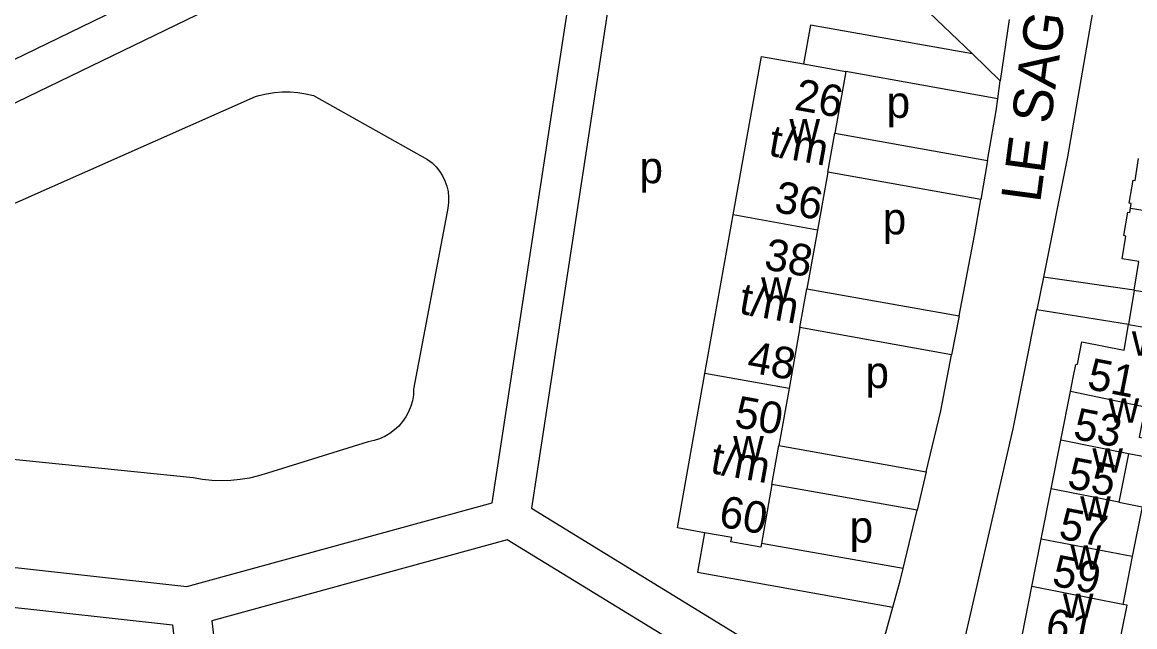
# Model space of a CAD drawing. Extents: x 161141 to 163125, y 381621 to 383200.
# Drawn here: x 161665.3 to 161806, y 381797.2 to 381873.7 of the extents above; entities that cross this region are included whole.
import ezdxf

# ---------------------------------------------------------------- set-up
doc = ezdxf.new("R2010")
doc.units = 0
for name, color, linetype in [('BLT_Basislijn', 7, 'Continuous'), ('BLT_Bebouwing', 7, 'Continuous'), ('BLT_Centroide', 7, 'Continuous'), ('BLT_Huisnummer', 7, 'Continuous'), ('BLT_Huisnummer_ tussenligend', 7, 'Continuous'), ('BLT_Huisnummer_reeks', 7, 'Continuous'), ('BLT_Onderdoorgang_en_onderverdeling', 7, 'Continuous'), ('BLT_Onderverdeling_panden', 7, 'Continuous'), ('BLT_Straatnaam', 7, 'Continuous')]:
    doc.layers.add(name, color=color, linetype=linetype)

msp = doc.modelspace()

# ---------------------------------------------------------------- linework, layer by layer
at = {"layer": 'BLT_Basislijn'}
for p, q in [((161790.08, 381874.02), (161788.97, 381866.26)), ((161794.43, 381841.43), (161793.6, 381837.29)), ((161805.91, 381839.79), (161794.43, 381841.43)), ((161783.75, 381836.52), (161782.81, 381831.6)), ((161805.18, 381835.42), (161793.6, 381837.29)), ((161779.6, 381816.8), (161778.44, 381811.93)), ((161726.61, 381808.21), (161689.24, 381797.95)), ((161749.52, 381794.15), (161726.61, 381808.21)), ((161628.18, 381803.66), (161684.27, 381797.45)), ((161684.27, 381797.45), (161689.81, 381750)), ((161689.24, 381797.95), (161694.84, 381750))]:
    msp.add_line(p, q, dxfattribs=at)
for points in [[(161809.14, 381943.31), (161800.61, 381874.89), (161797.45, 381856.62), (161794.43, 381841.43)], [(161639.54, 381856.97), (161694.49, 381883.65)], [(161617.93, 381818.96), (161622.29, 381812.63), (161622.75, 381811.95), (161623.28, 381811.32), (161623.86, 381810.74), (161624.5, 381810.22), (161625.18, 381809.77), (161625.91, 381809.39), (161626.67, 381809.08), (161627.46, 381808.84), (161628.26, 381808.68), (161628.96, 381808.61), (161686.1, 381802.28), (161724.72, 381812.88), (161735.04, 381880.4)], [(161696.71, 381879.17), (161641.83, 381852.53), (161623.91, 381843.26), (161610.07, 381835.18), (161609.69, 381835.01), (161609.35, 381834.76), (161609.07, 381834.46), (161608.84, 381834.11), (161608.69, 381833.73), (161608.61, 381833.32), (161608.61, 381832.9), (161608.7, 381832.49), (161608.78, 381832.26), (161612.64, 381826.66)], [(161739.86, 381878.89), (161729.68, 381812.19), (161757.48, 381795.13)], [(161785.44, 381869.65), (161779.07, 381875.75)], [(161785.44, 381869.65), (161764.96, 381873.3), (161764.09, 381868.38)], [(161788.97, 381866.26), (161785.44, 381869.65)], [(161788.65, 381863.99), (161769.41, 381867.43)], [(161788.65, 381863.99), (161788.97, 381866.26)], [(161618.08, 381830.29), (161694.77, 381864.25), (161695.2, 381864.39), (161696.17, 381864.62), (161697.15, 381864.78), (161698.15, 381864.86), (161699.15, 381864.86), (161700.14, 381864.78), (161701.13, 381864.62), (161702.1, 381864.38), (161716.54, 381856.32), (161717.1, 381855.89), (161717.6, 381855.39), (161718.04, 381854.84), (161718.42, 381854.24), (161718.72, 381853.61), (161718.96, 381852.94), (161719.12, 381852.25), (161719.19, 381851.55), (161719.19, 381850.85), (161719.11, 381850.15), (161719.02, 381849.7), (161714.77, 381827.25), (161714.73, 381826.52), (161714.61, 381825.79), (161714.41, 381825.09), (161714.13, 381824.4), (161713.78, 381823.75), (161713.37, 381823.15), (161712.89, 381822.59), (161712.35, 381822.09), (161711.76, 381821.65), (161711.13, 381821.27), (161710.46, 381820.97), (161709.76, 381820.74), (161709.01, 381820.58), (161696.28, 381816.64), (161695.15, 381816.29), (161693.99, 381816.01), (161692.82, 381815.82), (161691.64, 381815.7), (161690.45, 381815.66), (161689.26, 381815.7), (161688.08, 381815.83), (161686.88, 381816.03), (161627.17, 381822.1)], [(161787.34, 381856.18), (161788.43, 381862.44), (161788.65, 381863.99)], [(161768.02, 381859.63), (161787.34, 381856.18)], [(161787.34, 381856.18), (161786.49, 381851.25)], [(161786.49, 381851.25), (161767.14, 381854.7)], [(161783.75, 381836.52), (161785.7, 381846.67), (161786.49, 381851.25)], [(161764.51, 381839.95), (161783.75, 381836.52)], [(161777.05, 381766.87), (161777.21, 381767.51), (161783.39, 381790.86), (161790.61, 381822.24), (161793.6, 381837.29)], [(161782.81, 381831.6), (161763.63, 381835.03)], [(161779.6, 381816.8), (161781.45, 381824.53), (161782.81, 381831.6)], [(161760.97, 381820.12), (161779.6, 381816.8)], [(161778.44, 381811.93), (161760.09, 381815.2)], [(161776.67, 381804.55), (161778.44, 381811.93)], [(161751.56, 381809.1), (161750.67, 381804.11), (161775.38, 381799.7)], [(161776.67, 381804.55), (161758.76, 381807.75)], [(161775.38, 381799.7), (161776.3, 381803), (161776.67, 381804.55)], [(161773.33, 381792.36), (161775.38, 381799.7)]]:
    msp.add_lwpolyline(points, dxfattribs=at)
at = {"layer": 'BLT_Bebouwing'}
for p, q in [((161767.14, 381854.7), (161768.02, 381859.63)), ((161763.63, 381835.03), (161764.51, 381839.95)), ((161805.91, 381839.79), (161805.18, 381835.42)), ((161804.63, 381832.18), (161805.18, 381835.42)), ((161796.61, 381820.79), (161797.83, 381826.94)), ((161795.4, 381814.64), (161796.61, 381820.79)), ((161760.09, 381815.2), (161760.97, 381820.12)), ((161805.2, 381819.09), (161803.97, 381812.94)), ((161794.15, 381808.3), (161795.4, 381814.64)), ((161792.96, 381802.3), (161794.15, 381808.3)), ((161805.65, 381806.07), (161804.45, 381800.03)), ((161791.73, 381796.07), (161792.96, 381802.3))]:
    msp.add_line(p, q, dxfattribs=at)
for points in [[(161755.18, 381849.28), (161758.76, 381869.33), (161764.09, 381868.38)], [(161764.09, 381868.38), (161769.41, 381867.43)], [(161769.41, 381867.43), (161768.02, 381859.63)], [(161805.44, 381850.15), (161805.53, 381850.72), (161805.28, 381850.76), (161805.76, 381853.69), (161806.01, 381853.65), (161806.46, 381856.43)], [(161767.14, 381854.7), (161765.84, 381847.38)], [(161805.91, 381839.79), (161806.5, 381843.39), (161804.38, 381843.74), (161804.85, 381846.62), (161804.6, 381846.67), (161805.08, 381849.63), (161805.35, 381849.58), (161805.44, 381850.15)], [(161751.6, 381829.23), (161755.18, 381849.28)], [(161765.84, 381847.38), (161764.51, 381839.95)], [(161763.63, 381835.03), (161762.26, 381827.33)], [(161797.83, 381826.94), (161798.18, 381828.71), (161798.51, 381830.36), (161798.72, 381830.43), (161799.28, 381833.24), (161804.63, 381832.18)], [(161751.56, 381809.1), (161748.12, 381809.72), (161751.6, 381829.23)], [(161762.26, 381827.33), (161760.97, 381820.12)], [(161807.29, 381824.97), (161806.54, 381821.18), (161808.84, 381820.73), (161808.56, 381819.31), (161807.59, 381819.5), (161807.42, 381818.65), (161805.2, 381819.09)], [(161760.09, 381815.2), (161758.76, 381807.75)], [(161803.97, 381812.94), (161806.9, 381812.36), (161805.65, 381806.07)], [(161758.76, 381807.75), (161758.68, 381807.28), (161754.9, 381807.96), (161755, 381808.49), (161751.56, 381809.1)], [(161802.65, 381793.9), (161803.76, 381793.68), (161805, 381799.92), (161804.45, 381800.03)]]:
    msp.add_lwpolyline(points, dxfattribs=at)
at = {"layer": 'BLT_Onderdoorgang_en_onderverdeling'}
msp.add_line((161805.18, 381835.42), (161811.31, 381834.4), dxfattribs=at)
at = {"layer": 'BLT_Onderverdeling_panden'}
for p, q in [((161805.44, 381850.15), (161814.45, 381848.68)), ((161765.84, 381847.38), (161755.18, 381849.28)), ((161762.26, 381827.33), (161751.6, 381829.23)), ((161807.29, 381824.97), (161797.83, 381826.94)), ((161805.2, 381819.09), (161796.61, 381820.79)), ((161803.97, 381812.94), (161795.4, 381814.64)), ((161805.65, 381806.07), (161794.15, 381808.3)), ((161804.45, 381800.03), (161792.96, 381802.3))]:
    msp.add_line(p, q, dxfattribs=at)
msp.add_lwpolyline([(161805.91, 381839.79), (161812.04, 381838.79)], dxfattribs=at)

# ---------------------------------------------------------------- texts
at = {"layer": 'BLT_Centroide'}
for s, p in [('p', (161774.59, 381861.57)), ('w', (161762.3, 381858.34)), ('p', (161743.33, 381853.3)), ('p', (161774.1, 381846.83)), ('w', (161758.72, 381838.31)), ('w', (161805.61, 381831.5)), ('p', (161771.91, 381827.4)), ('w', (161802.66, 381823)), ('w', (161755.19, 381818.25)), ('w', (161800.61, 381816.69)), ('w', (161799.07, 381810.62)), ('p', (161769.91, 381807.85)), ('w', (161797.84, 381804.41)), ('w', (161796.89, 381798.31))]:
    msp.add_text(s, height=4, dxfattribs=at).set_placement(p)
at = {"layer": 'BLT_Huisnummer'}
for s, rotation, p in [('51', 348.8956, (161799.81, 381827.31)), ('55', 348.8954, (161797.29, 381814.79)), ('59', 348.8911, (161795.36, 381802.44))]:
    msp.add_text(s, height=4, rotation=rotation, dxfattribs=at).set_placement(p)
at = {"layer": 'BLT_Huisnummer_ tussenligend'}
for s, rotation, p in [('53', 348.8956, (161798.04, 381821.01)), ('57', 348.8954, (161796.21, 381808.4)), ('61', 348.8911, (161794.48, 381795.7))]:
    msp.add_text(s, height=4, rotation=rotation, dxfattribs=at).set_placement(p)
at = {"layer": 'BLT_Huisnummer_reeks'}
for s, rotation, p in [('26', 349.785, (161762.79, 381862.63)), ('t/m', 349.7826, (161759.51, 381856.82)), ('36', 349.8831, (161760.24, 381849.69)), ('38', 349.8831, (161758.95, 381842.45)), ('t/m', 349.7826, (161755.78, 381836.84)), ('48', 349.8831, (161756.79, 381829.44)), ('50', 349.8756, (161755.19, 381822.51)), ('t/m', 349.7826, (161752.15, 381816.66)), ('60', 349.8795, (161753.23, 381809.91))]:
    msp.add_text(s, height=4, rotation=rotation, dxfattribs=at).set_placement(p)
at = {"layer": 'BLT_Straatnaam'}
msp.add_text('LE SAGE TEN BROEKLAAN', height=5, rotation=82.3901, dxfattribs=at).set_placement((161794, 381850.73))

doc.saveas('drawing.dxf')
